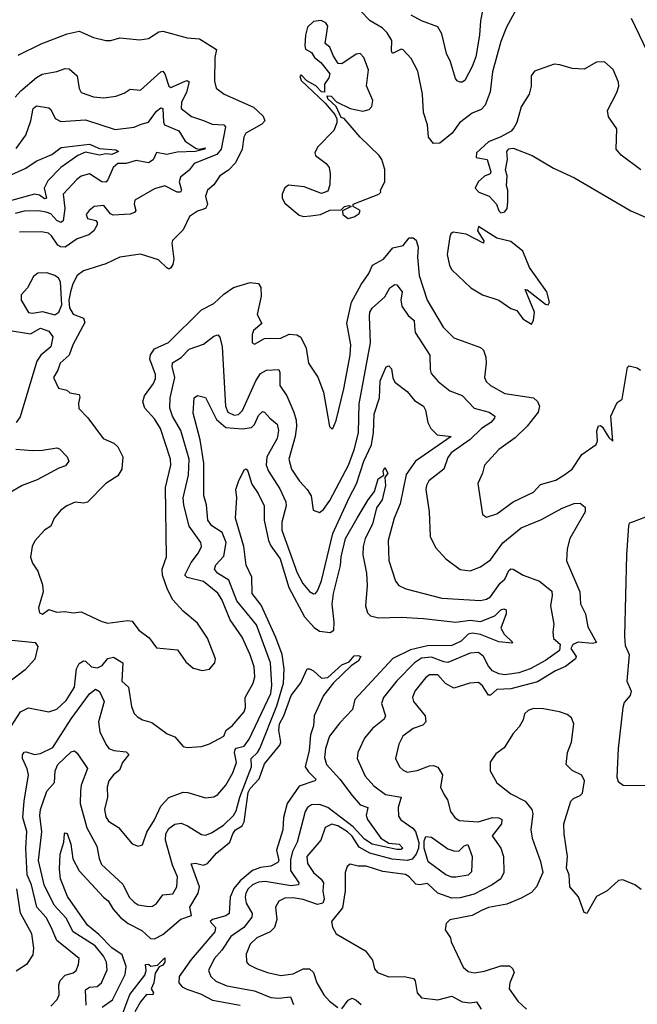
# Model space of a CAD drawing. Extents: x 1245515 to 1420776, y 606314 to 671314.
# Tile 361 of 385: x 1403402 to 1406435, y 639439 to 644271. Entities that reach past the tile are written whole.
import ezdxf

# ---------------------------------------------------------------- set-up
doc = ezdxf.new("R2010")
doc.units = 0

msp = doc.modelspace()

# ---------------------------------------------------------------- linework, layer by layer
at = {"layer": '0CON10XD'}
for points in [[(1405682.7, 644355), (1405664.7, 644265), (1405660.9, 644195), (1405642, 644088), (1405625, 644040.8), (1405587.8, 643972.2), (1405575.9, 643964.1), (1405564.8, 643964.8), (1405550.3, 643970.3), (1405542.3, 643982.3), (1405517.3, 644065), (1405497.9, 644105), (1405475, 644202.5), (1405455, 644235.6), (1405375, 644265.3), (1405325, 644292.5)], [(1405841.5, 644325), (1405792.9, 644235), (1405765.2, 644164.8), (1405724.2, 644015), (1405712.7, 643917.3), (1405688.8, 643851.2), (1405669.4, 643830.6), (1405625, 643812.7), (1405562.2, 643765), (1405526.9, 643715), (1405465, 643664.4), (1405435, 643664), (1405410, 643695), (1405405.6, 643755), (1405385.3, 643815), (1405381.3, 643905), (1405358, 644018), (1405325, 644080), (1405285, 644122.9), (1405275, 644125.7), (1405233.3, 644105), (1405228.3, 644118.3), (1405229.1, 644169.1), (1405206.3, 644206.4), (1405181.9, 644231.9), (1405124.2, 644265), (1405076.7, 644315)], [(1405015, 643296), (1405045, 643304.2), (1405069.7, 643320.3), (1405073.8, 643335), (1405040, 643355), (1405040, 643365), (1405166.7, 643415), (1405175.7, 643424.3), (1405173.8, 643435), (1405195.7, 643475), (1405195.5, 643535.5), (1405181.1, 643585), (1405167.8, 643605), (1405074.3, 643695), (1404996.4, 643786.4), (1404981.7, 643791.7), (1404956.7, 643845), (1404915, 643882.5), (1404912.5, 643897.5), (1404932.5, 643895), (1404958.6, 643868.6), (1405025, 643835.8), (1405087.7, 643822.3), (1405119.2, 643830.8), (1405131.2, 643845), (1405136.1, 643873.9), (1405105.7, 643945.7), (1405115.8, 644025.8), (1405093.1, 644085), (1405074.4, 644104.4), (1405055, 644102.7), (1404985, 644054.4), (1404966.7, 644056.7), (1404942.5, 644095), (1404926.1, 644136.1), (1404902.5, 644155), (1404915, 644240), (1404905, 644256.2), (1404883.6, 644266.4), (1404845, 644262), (1404816, 644234), (1404805.8, 644195), (1404802.5, 644145), (1404806.2, 644126.2), (1404835, 644110), (1404850, 644085), (1404880.8, 644060.8), (1404925.9, 644005.9), (1404920.8, 643985), (1404899.2, 643955), (1404900, 643915), (1404885, 643917.5), (1404856.2, 643946.2), (1404811.7, 643971.7), (1404785, 644000), (1404777.5, 643992.5), (1404785, 643973.3), (1404901.7, 643861.7), (1404950, 643805), (1404960, 643785), (1404960, 643765), (1404945, 643727.5), (1404864.5, 643645.5), (1404851.7, 643618.3), (1404855.8, 643605), (1404908.1, 643565), (1404922.9, 643545), (1404927.8, 643515), (1404925, 643460), (1404915, 643430), (1404885, 643418), (1404800, 643450), (1404721.7, 643458.3), (1404703.9, 643446.1), (1404691.2, 643415), (1404691.2, 643395), (1404705, 643370), (1404775, 643312), (1404795.9, 643305.9), (1404831.1, 643308.9), (1404880, 643315), (1404925, 643335.6), (1404981.7, 643338.3), (1404996.7, 643355), (1405018.6, 643358.6), (1405030, 643355), (1404987, 643333), (1404988.8, 643315), (1405015, 643296)], [(1406523.6, 644035), (1406406.5, 644276.5)], [(1403395, 644097.5), (1403507.2, 644152.8), (1403635, 644201.1), (1403695, 644214), (1403765, 644184.4), (1403825, 644169.4), (1403850.3, 644169.7), (1403895, 644182.5), (1403993, 644173), (1404035, 644178.6), (1404085, 644211.4), (1404105, 644214.2), (1404225, 644182.5), (1404285, 644177.5), (1404369.2, 644125), (1404361.5, 644085), (1404358.9, 643968.9), (1404367.5, 643935), (1404406.2, 643905), (1404551, 643841), (1404597.8, 643797.8), (1404606.7, 643775), (1404592.2, 643757.8), (1404512.9, 643715), (1404503.8, 643695), (1404495.7, 643635), (1404462, 643568), (1404427.3, 643532.7), (1404385.5, 643505), (1404355, 643460.8), (1404324.4, 643435), (1404315.6, 643405), (1404325.5, 643364.5), (1404315, 643344), (1404275, 643331.8), (1404235.8, 643305), (1404205, 643240), (1404152.6, 643187.4), (1404149.2, 643175), (1404158.8, 643095), (1404155, 643070), (1404145, 643052.5), (1404135, 643047.5), (1404125, 643052.5), (1404083.3, 643093.3), (1403995, 643120.6), (1403895, 643105.5), (1403825, 643072.5), (1403715, 643038.9), (1403685, 643015.7), (1403663.8, 642975), (1403651.8, 642935), (1403644.3, 642895), (1403646.6, 642856.6), (1403665.7, 642825.7), (1403715.8, 642805.7), (1403721.8, 642785), (1403663.5, 642675), (1403644.7, 642625.3), (1403600.6, 642585), (1403589.2, 642550.8), (1403568.1, 642515), (1403592.5, 642462.5), (1403633.6, 642453.6), (1403649.2, 642439.2), (1403695, 642431.2), (1403698.1, 642418.1), (1403691.4, 642388.6), (1403693.2, 642363.2), (1403737, 642317), (1403812.9, 642215), (1403865, 642192.9), (1403884.2, 642175), (1403908.9, 642125), (1403904.4, 642065), (1403885, 642032.5), (1403825.5, 641994.5), (1403735, 641903.8), (1403715, 641898.2), (1403675, 641902.9), (1403633.3, 641885), (1403605, 641863.8), (1403572, 641825), (1403555, 641786.2), (1403524.3, 641765.7), (1403476.9, 641713.1), (1403464.4, 641685), (1403456.1, 641633.9), (1403465, 641603.8), (1403491.4, 641565), (1403515, 641497.5), (1403517.1, 641462.9), (1403494.2, 641384.2), (1403500.5, 641360.5), (1403515, 641353.3), (1403545, 641375.8), (1403585, 641362.9), (1403623.4, 641366.6), (1403665, 641359.6), (1403705, 641364.3), (1403805, 641317.1), (1403835, 641310), (1403932.7, 641322.7), (1403955, 641320), (1403986.7, 641275), (1404037.6, 641237.6), (1404075, 641188.8), (1404177.7, 641177.7), (1404218.8, 641118.8), (1404255, 641088.8), (1404297.7, 641077.7), (1404335, 641084)], [(1406452.5, 643535), (1406356.7, 643606.7), (1406332.3, 643635), (1406334.3, 643735), (1406294.5, 643794.5), (1406288.6, 643825), (1406335, 643913.3), (1406344.4, 643945), (1406343.1, 643965), (1406316.6, 644026.6), (1406275, 644064), (1406235, 644062), (1406175, 644027.5), (1406115, 644030.8), (1406055, 644050), (1406027.7, 644052.3), (1405930.9, 644019.1), (1405913.8, 643995), (1405914.2, 643945), (1405904.2, 643905), (1405865, 643843.3), (1405843.6, 643766.4), (1405829.8, 643740.2), (1405815.3, 643724.7), (1405765, 643695.6), (1405705, 643671.9), (1405645, 643618), (1405644.2, 643594.2), (1405697.5, 643585), (1405716, 643525), (1405712.5, 643515), (1405685, 643503.1), (1405654.6, 643475.4), (1405639.5, 643445), (1405656.9, 643425), (1405708.6, 643405), (1405743.8, 643365), (1405755, 643333.3), (1405765, 643323.8), (1405785, 643327.5), (1405795.8, 643344.2), (1405800, 643375), (1405800, 643435), (1405793.3, 643455), (1405796.7, 643505), (1405787.5, 643535), (1405797.5, 643585), (1405794.5, 643625), (1405805, 643637.1), (1405825, 643640.8), (1405918.5, 643605), (1406023.1, 643543.1), (1406127.6, 643495), (1406402.9, 643332.9), (1406475, 643301.9)], [(1403379.5, 643890.5), (1403407.9, 643922.1), (1403485, 643986.9), (1403513.4, 644003.4), (1403585, 644017.3), (1403625, 644032.2), (1403645, 644029.4), (1403685.3, 643995.3), (1403695, 643933.3), (1403705, 643914.5), (1403765, 643893.2), (1403815, 643888.2), (1403875, 643896.2), (1403915, 643910.5), (1403945, 643929.6), (1403995, 643925.4), (1404095, 644015.5), (1404105, 644018.6), (1404115, 644006), (1404134.8, 643944.8), (1404145, 643938.2), (1404215, 643969.6), (1404225, 643972.2), (1404235, 643966), (1404222, 643915), (1404197.6, 643865), (1404195.3, 643835.3), (1404246.7, 643796.7), (1404305, 643776.7), (1404348.4, 643758.4), (1404404.5, 643754.5), (1404413.1, 643745), (1404392.6, 643635), (1404370.6, 643609.4), (1404258.5, 643565), (1404235, 643533.3), (1404192, 643498), (1404184.8, 643475.2), (1404196.9, 643435), (1404192.3, 643425), (1404175, 643424.6), (1404115, 643455.9), (1404065, 643441.3), (1403968.5, 643385), (1403963.9, 643365), (1403973.1, 643335), (1403966.4, 643325), (1403945, 643317.1), (1403862.2, 643312.2), (1403847.8, 643317.8), (1403815, 643359.5), (1403768.8, 643355), (1403743.1, 643335), (1403728.9, 643315), (1403735.5, 643295.5), (1403775.6, 643285.6), (1403783.3, 643275), (1403783.3, 643265), (1403765.7, 643235), (1403741.2, 643215), (1403685, 643195.7), (1403625, 643154.8), (1403605, 643156), (1403589.7, 643165), (1403559.3, 643210.7), (1403543.8, 643223.8), (1403509.4, 643229.4), (1403402.1, 643227.9)], [(1403385, 643638.7), (1403432.6, 643705), (1403457.5, 643775), (1403468.9, 643835), (1403485, 643847.8), (1403545, 643838.1), (1403555, 643830), (1403575.9, 643785.9), (1403605, 643770.9), (1403725, 643779.7), (1403871.5, 643731.5), (1403965, 643743.1), (1403998.5, 643758.5), (1404035, 643768.9), (1404075, 643821.6), (1404095, 643837.9), (1404105, 643836), (1404107.9, 643767.9), (1404114.3, 643754.3), (1404183.9, 643725), (1404215.7, 643675.7), (1404269.3, 643639.3), (1404285, 643636.2), (1404312.5, 643642.5), (1404312.2, 643635), (1404265, 643624.4), (1404175, 643621.5), (1404125, 643609.2), (1404075, 643620), (1404057.5, 643582.5), (1404035, 643569.1), (1403975, 643580.5), (1403925, 643566), (1403884.9, 643565.1), (1403861.6, 643545), (1403835.5, 643484.5), (1403825, 643473.1), (1403805, 643475.8), (1403745, 643515.4), (1403705, 643502.7), (1403683, 643487), (1403615.6, 643414.4), (1403624.8, 643344.8), (1403616.5, 643283.5), (1403605, 643275.3), (1403585, 643286.2), (1403555, 643318.5), (1403533.2, 643326.8), (1403495, 643333.1), (1403425, 643331.9), (1403380.8, 643319.2)], [(1403345, 643503.5), (1403432.3, 643542.3), (1403482.6, 643577.4), (1403560.1, 643609.9), (1403605.7, 643644.3), (1403745, 643660.6), (1403795, 643639.5), (1403875, 643631.8), (1403887.8, 643625), (1403855, 643609), (1403825, 643612.5), (1403795, 643606.7), (1403725, 643620.9), (1403688.2, 643605), (1403604.1, 643545.9), (1403539.8, 643480.2), (1403522, 643445), (1403534.4, 643395), (1403525, 643391.3), (1403499.5, 643409.5), (1403475, 643414.2), (1403315, 643370)], [(1405915, 642777.5), (1405925.6, 642794.4), (1405930, 642835), (1405885, 642947.5), (1405895, 642945.8), (1405985, 642874.2), (1405998, 642872), (1406003.8, 642885), (1405990.8, 642935), (1405905.8, 643055), (1405873.8, 643135), (1405815, 643182.5), (1405745, 643199.5), (1405655, 643256), (1405650, 643235), (1405681.2, 643185), (1405680, 643175), (1405595, 643217.8), (1405531.7, 643228.3), (1405520, 643220), (1405514.3, 643205), (1405501.7, 643118.3), (1405512.9, 643065), (1405523.8, 643043.8), (1405618, 642955), (1405675, 642920), (1405755, 642894.2), (1405815, 642854), (1405844, 642844), (1405872.4, 642802.4), (1405915, 642777.5)], [(1404335, 641084), (1404360, 641115), (1404364.2, 641135), (1404324.4, 641235), (1404275, 641309.2), (1404205, 641368), (1404154.5, 641424.5), (1404127.9, 641475), (1404102.9, 641545), (1404102.4, 641575), (1404122.9, 641635), (1404119.2, 641975), (1404144.1, 642085), (1404143.1, 642115), (1404093.1, 642265), (1404065, 642312.5), (1404017.5, 642365), (1404007.2, 642395), (1404015.2, 642424.8), (1404059.6, 642485), (1404069.9, 642510.1), (1404069.2, 642529.1), (1404041.6, 642605), (1404044.5, 642625.5), (1404064.7, 642655), (1404133.3, 642686.7), (1404295, 642847.5), (1404355, 642878.9), (1404405.2, 642924.8), (1404453, 642957), (1404535, 642981.1), (1404575, 642976), (1404586.1, 642956.1), (1404588.1, 642915), (1404569.4, 642825), (1404590.7, 642779.3), (1404550.8, 642745), (1404544.2, 642725.8), (1404543.8, 642685), (1404555, 642678.8), (1404605, 642706.2), (1404685, 642708.9), (1404725, 642727.8), (1404763.7, 642723.7), (1404783.6, 642713.6), (1404809.5, 642659.5), (1404821.1, 642585), (1404866.4, 642516.4), (1404895, 642442.5), (1404923.3, 642275), (1404935, 642262.5), (1404940, 642265), (1404955.8, 642304.2), (1404995, 642460), (1405025.7, 642625), (1405028.1, 642675), (1405008.5, 642781.5), (1405032.2, 642885), (1405078.5, 642971.5), (1405116.2, 643025), (1405135, 643066.9), (1405188.6, 643095), (1405235, 643151.4), (1405285, 643163.1), (1405315, 643200), (1405335, 643200.6), (1405349.6, 643189.6), (1405358.4, 643155), (1405355.4, 643105), (1405364.7, 643015), (1405402.7, 642895), (1405481.8, 642761.8), (1405535, 642710.5), (1405574.5, 642694.5), (1405665, 642662.9), (1405679.4, 642649.4), (1405691.1, 642615), (1405693.5, 642585), (1405684.5, 642515), (1405693.5, 642495), (1405714.4, 642475), (1405785, 642437.1), (1405925, 642415.6), (1405945, 642397.5), (1405955.5, 642374.5), (1405947.8, 642345), (1405894, 642276), (1405835, 642219.2), (1405755, 642162.5), (1405685, 642084), (1405675.6, 642045), (1405651.5, 641995), (1405675, 641843.3), (1405695, 641829.2), (1405745, 641845.6), (1405825.3, 641904.7), (1405925, 641952.5), (1405960.7, 641989.3), (1406035, 642011.1), (1406075, 642035.8), (1406115, 642065.8), (1406163.2, 642136.8), (1406233, 642187), (1406239.2, 642205), (1406236.2, 642253.8), (1406245, 642278), (1406255, 642279.2), (1406265, 642270.8), (1406295, 642220), (1406315, 642202.5), (1406305.4, 642325), (1406337, 642393), (1406361.7, 642408.3), (1406387.5, 642565), (1406395, 642572.5), (1406435, 642563.3), (1406451.7, 642551.7)], [(1403575, 642821.9), (1403594.3, 642835.7), (1403608.9, 642871.1), (1403602.4, 642985), (1403592.6, 643002.6), (1403574.2, 643015.8), (1403535, 643028), (1403492.3, 643027.7), (1403469.7, 643010.3), (1403440.6, 642955), (1403410, 642920), (1403409.3, 642895), (1403445, 642833.6), (1403465, 642830), (1403515, 642838.6), (1403575, 642821.9)], [(1403362.9, 640805), (1403406.4, 640873.6), (1403445, 640894.2), (1403545, 640874.3), (1403585, 640887.5), (1403630.2, 640929.8), (1403672.1, 640995), (1403682, 641085), (1403695, 641111.5), (1403715, 641123.8), (1403725, 641122.1), (1403755.6, 641095.6), (1403785, 641090), (1403807.9, 641102.1), (1403835, 641136.6), (1403863.2, 641143.2), (1403909.1, 641115), (1403903.3, 641025), (1403936, 640996), (1403951.1, 640901.1), (1403965, 640866.7), (1403980.3, 640850.3), (1404005, 640834.3), (1404051.3, 640821.3), (1404125.9, 640765.9), (1404165, 640751.2), (1404205, 640703.8), (1404225, 640698.6), (1404295, 640704.5), (1404335, 640716.4), (1404404.3, 640755), (1404416.2, 640783.8), (1404446.4, 640805), (1404505.3, 640875), (1404512.1, 640895), (1404509.7, 640945), (1404548.5, 641015), (1404556.6, 641046.6), (1404554.2, 641095), (1404533.9, 641153.9), (1404495, 641241.4), (1404436.6, 641325), (1404394.7, 641425), (1404375, 641456.5), (1404304.4, 641514.4), (1404225, 641533.2), (1404213.2, 641545), (1404243.7, 641606.3), (1404280.8, 641655), (1404295.5, 641685), (1404291.5, 641705), (1404235.3, 641785), (1404208.6, 641888.6), (1404205.3, 641925), (1404231.7, 642035), (1404234.4, 642115), (1404194.4, 642255), (1404153.5, 642325), (1404140, 642365), (1404141.2, 642415), (1404163.7, 642515), (1404151.2, 642568.8), (1404153.5, 642586.5), (1404196.1, 642613.9), (1404235, 642654.7), (1404305, 642679.3), (1404355, 642718.1), (1404376.2, 642725), (1404385, 642713.3), (1404396.7, 642665), (1404412.9, 642375), (1404425.3, 642345), (1404455, 642329.4), (1404477, 642333), (1404497.3, 642352.7), (1404561.8, 642498.2), (1404585, 642534), (1404615, 642550.3), (1404675, 642554), (1404680.3, 642540.3), (1404679.3, 642475), (1404713.9, 642425), (1404749.3, 642345), (1404759.7, 642305), (1404761.9, 642275), (1404754.7, 642225), (1404724.1, 642114.1), (1404736.9, 642065), (1404776.2, 642006.2), (1404814.8, 641964.8), (1404833.2, 641935), (1404843.8, 641863.8), (1404875, 641852.9), (1404895, 641867.1), (1404925, 641911.9), (1405016.5, 642085), (1405046.2, 642165), (1405066.7, 642245), (1405069.8, 642385), (1405125.2, 642684.8), (1405119.6, 642815), (1405121.9, 642835), (1405133.2, 642855), (1405195, 642910.5), (1405220, 642955), (1405245, 642971.8), (1405255, 642970.6), (1405280.4, 642935), (1405273.3, 642895), (1405278.9, 642865), (1405309.8, 642819.8), (1405339.3, 642795), (1405341, 642769), (1405345.2, 642735.2), (1405416.1, 642625), (1405417.7, 642555), (1405423.8, 642535), (1405456.8, 642495), (1405515, 642450.4), (1405575, 642427.5), (1405635, 642363.8), (1405707.5, 642345), (1405736.5, 642325), (1405734.6, 642315), (1405716, 642295), (1405670, 642265), (1405615, 642210.8), (1405521.8, 642145), (1405505, 642121.9), (1405485.2, 642064.8), (1405411.9, 642008.1), (1405399.5, 641985), (1405397.1, 641965), (1405413.3, 641855), (1405417.8, 641735), (1405445, 641680), (1405495.7, 641625), (1405565, 641572.5), (1405615, 641565.5), (1405665, 641586.5), (1405715, 641620), (1405775.8, 641704.2), (1405865, 641777.8), (1405965, 641818.4), (1406066.3, 641873.7), (1406125, 641897.1), (1406155, 641897.5), (1406178.8, 641878.8), (1406178.6, 641855), (1406104.5, 641725), (1406091.4, 641675), (1406087.1, 641615), (1406153.8, 641463.8), (1406156.6, 641405), (1406180.6, 641355), (1406191.9, 641291.9), (1406234.3, 641215), (1406215, 641209.7), (1406145, 641215.5), (1406118.2, 641205), (1406108.7, 641185), (1406135.4, 641145), (1406131.3, 641135), (1406082.7, 641097.3), (1406033, 641075), (1405945, 641020.7), (1405815, 640987), (1405745.7, 640984.3), (1405715, 640956.6), (1405705, 640955.3), (1405675, 641001.9), (1405655, 641018.6), (1405612.5, 641015), (1405535, 640990.6), (1405492.7, 641012.7), (1405455, 641055.7), (1405415, 641055.3), (1405395, 641040.4), (1405343.1, 640975), (1405330.8, 640945), (1405335.6, 640925), (1405394.4, 640855), (1405397.1, 640825), (1405381.5, 640808.5), (1405335, 640792.3), (1405284.6, 640755), (1405263.6, 640715), (1405247.3, 640645), (1405267.3, 640605), (1405285, 640587.3), (1405305, 640578.2), (1405355, 640586.4), (1405415, 640610), (1405435, 640610.9), (1405455, 640602.5), (1405479.1, 640565), (1405468.1, 640505), (1405487.1, 640467.1), (1405502.8, 640442.8), (1405517.3, 640385), (1405538.5, 640355), (1405560.3, 640340.3), (1405654.4, 640334.4), (1405725, 640356.3), (1405755, 640353.8), (1405769.5, 640345), (1405769.2, 640325), (1405722.3, 640265), (1405764.7, 640205), (1405778.8, 640165), (1405779.1, 640085), (1405764.5, 640055), (1405722.2, 640025), (1405635, 639978.8), (1405565, 639960.8), (1405525, 639960.3), (1405455, 639984.4), (1405405, 640032.5), (1405365, 640024.7), (1405348, 640028), (1405314.6, 640065), (1405296.3, 640076.3), (1405185, 640091.1), (1405103.1, 640116.9), (1405065, 640117.5), (1405025, 640127.1), (1405010, 640115), (1405000.6, 640085), (1405000, 639995), (1404987.8, 639912.2), (1404934.4, 639845), (1404938, 639818), (1404956.7, 639785), (1405100.9, 639700.9), (1405134.3, 639655), (1405145, 639613.3), (1405160, 639595), (1405215, 639573.1), (1405290, 639575), (1405335.7, 639565), (1405343.8, 639553.8), (1405354, 639495), (1405375, 639470), (1405455, 639460.5), (1405525, 639479.4), (1405575, 639450.4), (1405615, 639445.6), (1405645, 639450.8), (1405669.1, 639415)], [(1403355, 642746), (1403455, 642729), (1403505, 642756.9), (1403545, 642743.1), (1403565.3, 642715), (1403555.8, 642665), (1403506.8, 642625), (1403486.6, 642595), (1403405, 642321.4), (1403385.7, 642294.3)], [(1403795.3, 640775.3), (1403824.8, 640714.8), (1403840.5, 640695), (1403865, 640684.7), (1403925, 640678.5), (1403938, 640665), (1403907.5, 640625), (1403892.5, 640587.5), (1403862.5, 640565), (1403839.4, 640535), (1403831.8, 640505), (1403833.7, 640455), (1403819.6, 640395), (1403825, 640358.8), (1403838.3, 640338.3), (1403886.9, 640306.9), (1403955, 640227.1), (1403985, 640214.4), (1404005, 640222), (1404026.2, 640283.8), (1404065, 640343.5), (1404095, 640411.9), (1404135, 640454.6), (1404205, 640479.3), (1404228.3, 640478.3), (1404315, 640452.9), (1404355, 640456.9), (1404375, 640469.2), (1404414.6, 640515), (1404448.8, 640575), (1404466.8, 640625), (1404457.7, 640675), (1404460.7, 640689.3), (1404465, 640695.3), (1404505, 640705.7), (1404529.7, 640740.3), (1404635.1, 640965), (1404640.3, 641005), (1404633.3, 641115), (1404565, 641301.3), (1404468.9, 641418.9), (1404429.7, 641519.7), (1404374.6, 641555), (1404359.3, 641575), (1404366.1, 641595), (1404405, 641637.8), (1404416.6, 641705), (1404396.3, 641755), (1404346.7, 641786.7), (1404326.8, 641815), (1404320.1, 641890.1), (1404306.8, 641935), (1404306.7, 642095), (1404289.4, 642209.4), (1404255, 642340), (1404260, 642415), (1404275, 642427.5), (1404315, 642417.1), (1404368.9, 642308.9), (1404415, 642270.2), (1404497.3, 642262.7), (1404540.9, 642269.1), (1404555.8, 642284.2), (1404575, 642328.6), (1404595, 642348.1), (1404605, 642345.6), (1404630.8, 642315), (1404666.5, 642286.5), (1404673, 642255), (1404666.4, 642216.4), (1404616.5, 642125), (1404612.8, 642085), (1404624.2, 642055), (1404679.2, 641969.2), (1404709.1, 641905), (1404710.6, 641885), (1404690, 641805), (1404689.4, 641765), (1404765, 641555.6), (1404793.6, 641503.6), (1404825, 641465.5), (1404845, 641453.3), (1404855, 641455.6), (1404865, 641468.6), (1404885, 641516.9), (1404940.9, 641749.1), (1405019.6, 641925), (1405056.9, 641993.1), (1405092, 642105), (1405129.8, 642185), (1405140, 642245), (1405142.7, 642335), (1405170, 642415), (1405172, 642498), (1405202.7, 642567.3), (1405215, 642572), (1405227.6, 642557.6), (1405235, 642513.3), (1405245, 642492.9), (1405305, 642445.6), (1405341.5, 642401.5), (1405385.7, 642375), (1405395.5, 642355), (1405406.9, 642295), (1405421.4, 642265), (1405453.2, 642233.2), (1405520.6, 642225), (1405346.8, 642105), (1405300.8, 642039.2), (1405270.3, 641895), (1405241.3, 641825), (1405212, 641715), (1405215, 641617.5), (1405247.1, 641515), (1405264, 641495), (1405298, 641478), (1405475, 641432.7), (1405665, 641421.2), (1405695, 641427.1), (1405715, 641438.8), (1405762.2, 641505), (1405785, 641525.4), (1405805, 641567.8), (1405815, 641575.7), (1405825, 641574.3), (1405875, 641545.6), (1405955.5, 641515.5), (1406015, 641466), (1406017.3, 641445), (1406008.6, 641395), (1406025.5, 641305), (1406020, 641265), (1406024.5, 641234.5), (1406056, 641206), (1406053, 641175), (1405985, 641125.5), (1405910, 641085), (1405853.8, 641066.2), (1405785, 641055.3), (1405755, 641060.2), (1405725, 641075.8), (1405705, 641098.8), (1405680.2, 641145), (1405655, 641165.1), (1405615, 641162.8), (1405505, 641116.8), (1405485, 641118.8), (1405425, 641141.9), (1405375, 641137.5), (1405341.9, 641115), (1405255, 641026.1), (1405189.7, 640945), (1405179.3, 640915), (1405198.9, 640855), (1405192.3, 640837.7), (1405135, 640792.5), (1405095.5, 640745), (1405063.5, 640675), (1405059.1, 640645), (1405098.3, 640558.2), (1405140.8, 640510.8), (1405199.2, 640469.2), (1405276.5, 640455), (1405260.2, 640405), (1405262.4, 640362.4), (1405273.8, 640343.8), (1405332.8, 640302.8), (1405346.8, 640286.8), (1405362.7, 640232.7), (1405360.5, 640205), (1405349.5, 640175), (1405329.4, 640150.6), (1405304.9, 640145.1), (1405231.5, 640151.5), (1405121.1, 640181.1), (1405069.3, 640209.3), (1405035, 640263.3), (1405012.3, 640285), (1404965, 640314.3), (1404935, 640322.5), (1404902.7, 640307.3), (1404880.8, 640245), (1404812.9, 640165), (1404815, 640129.2), (1404845.5, 640085.5), (1404883.6, 640053.6), (1404894.2, 640035), (1404891.1, 639995), (1404897.6, 639955), (1404890.4, 639935), (1404865, 639928.8), (1404795, 639954), (1404745, 639962.1), (1404705, 639959), (1404675.5, 639945), (1404659.2, 639915), (1404664.6, 639855), (1404653.8, 639815), (1404631.8, 639795), (1404567.1, 639765), (1404535, 639733.6), (1404514, 639685), (1404516.6, 639646.6), (1404525.7, 639635), (1404566, 639615), (1404618.8, 639595), (1404685, 639580), (1404745, 639588.8), (1404795, 639613.4), (1404825, 639612.9), (1404845.5, 639595), (1404861.5, 639545), (1404896.5, 639485), (1404923.6, 639455), (1404965, 639423.5)], [(1403383.8, 642163.8), (1403465, 642157.6), (1403515, 642157.9), (1403585, 642170), (1403597.1, 642165), (1403635.5, 642125), (1403643.1, 642105), (1403627.9, 642082.1), (1403595, 642070.8), (1403487.6, 642012.4), (1403414.4, 641985), (1403347.8, 641945)], [(1403701.2, 640485), (1403700, 640425), (1403732.5, 640305), (1403781.6, 640215), (1403792.1, 640155), (1403804.2, 640125), (1403908.2, 640028.2), (1403939.6, 639965), (1403965, 639939.5), (1403985, 639927.5), (1404035, 639918.1), (1404055, 639921.1), (1404075, 639933.1), (1404105, 639976.4), (1404155, 639980.4), (1404174.6, 640015), (1404178.1, 640065), (1404152.4, 640122.4), (1404117.8, 640245), (1404120.3, 640275), (1404135, 640301.2), (1404165, 640322.2), (1404195, 640328), (1404226.9, 640315), (1404295, 640272), (1404315, 640269.3), (1404345, 640280.8), (1404402.5, 640317.5), (1404452.2, 640365), (1404465, 640388.6), (1404483.2, 640455), (1404540.1, 640605), (1404539, 640645), (1404570.2, 640675), (1404582.2, 640695), (1404665.8, 640904.2), (1404697.8, 641015), (1404701.4, 641085), (1404691.5, 641155), (1404659.7, 641239.7), (1404587.8, 641397.7), (1404544.6, 641455), (1404543.1, 641535), (1404515, 641593.3), (1404503.4, 641685), (1404462.3, 641825), (1404469.4, 641925), (1404464.4, 641965), (1404477.5, 642005), (1404505, 642062.5), (1404515, 642066.7), (1404522, 642055), (1404541.8, 641991.8), (1404573.5, 641945), (1404602.5, 641885), (1404602.6, 641815), (1404624.5, 641714.5), (1404635, 641689.6), (1404680.9, 641625), (1404724.1, 641484.1), (1404801.2, 641341.2), (1404847.9, 641287.9), (1404875, 641270.7), (1404927.1, 641262.9), (1404945, 641274.5), (1404947.1, 641315), (1404936.8, 641403.2), (1404943.6, 641455), (1404977.9, 641592.1), (1404981.4, 641635), (1405001.6, 641725), (1405059.2, 641825), (1405113.1, 641915), (1405145.2, 641954.8), (1405162, 642018), (1405190, 642035), (1405188.1, 642055), (1405195, 642073.3), (1405210.5, 642045), (1405196.2, 642025), (1405198.4, 641985), (1405181.7, 641915), (1405155.3, 641875), (1405135.4, 641795.4), (1405099.5, 641725), (1405088.4, 641685), (1405088.3, 641645), (1405105.9, 641555), (1405108.4, 641495), (1405100.8, 641395), (1405110.2, 641360.2), (1405125.4, 641345.4), (1405165, 641336.2), (1405275, 641339.4), (1405385, 641332.2), (1405545, 641313.8), (1405615, 641324.8), (1405665, 641317.4), (1405735, 641345.6), (1405765, 641374.3), (1405780.2, 641379.8), (1405790.8, 641375), (1405791.4, 641355), (1405764.5, 641285), (1405780.9, 641255), (1405823.8, 641215), (1405818.9, 641211.1), (1405755, 641217.1), (1405665, 641254.1), (1405625, 641259.5), (1405605, 641254.6), (1405569.6, 641220.4), (1405525, 641199.8), (1405405, 641198.4), (1405322.2, 641177.8), (1405234.2, 641135.8), (1405048.5, 640935), (1405036.4, 640885), (1404975, 640820.9), (1404924.2, 640755), (1404904.7, 640695), (1404899.5, 640649.5), (1404909.7, 640615), (1404974, 640544), (1405035, 640462.9), (1405075, 640417.9), (1405112, 640405), (1405104.6, 640365.4), (1405110.8, 640345), (1405175.3, 640255), (1405215, 640230.3), (1405266.2, 640225), (1405284.4, 640205), (1405275, 640198.8), (1405255, 640198.4), (1405133.3, 640225), (1405095, 640248.7), (1405039.8, 640309.8), (1404915, 640404.8), (1404875, 640420.2), (1404835, 640417), (1404815.4, 640405), (1404803.6, 640385), (1404765.8, 640235), (1404741.5, 640188.5), (1404732.8, 640147.2), (1404732.5, 640095), (1404773.2, 640035), (1404771.1, 640025), (1404735, 640020.9), (1404608.5, 640041.5), (1404575, 640038.9), (1404545.4, 640025), (1404525, 640005.3), (1404512.7, 639985), (1404509.1, 639965), (1404514.2, 639935), (1404544.7, 639885), (1404542.7, 639867.3), (1404502.7, 639815), (1404439.1, 639770.9), (1404394.8, 639705.2), (1404357.2, 639662.8), (1404330, 639605), (1404340.5, 639575), (1404365, 639552.5), (1404419.7, 639529.7), (1404555, 639504.8), (1404635, 639472.7), (1404675, 639468.7), (1404732.9, 639475), (1404747.2, 639437.2)], [(1406475, 641828.8), (1406407, 641803), (1406395, 641800), (1406392.3, 641787.7), (1406381.9, 641645), (1406372, 641245), (1406375, 641200), (1406395.8, 641155), (1406383.5, 641025), (1406404.4, 640975), (1406399.5, 640955), (1406370.8, 640919.3), (1406364.7, 640895.3), (1406340.7, 640695), (1406334.3, 640554.3), (1406341.9, 640531.9), (1406365.8, 640514.2), (1406485, 640513.3)], [(1403315, 641231.2), (1403478.6, 641215), (1403491.8, 641195), (1403476.8, 641133.2), (1403429.4, 641080.6), (1403292.5, 640977.5)], [(1403808, 639425), (1403858.5, 639461.5), (1403920.4, 639585), (1403924.8, 639625), (1403905, 639682), (1403855, 639716.2), (1403791.5, 639781.5), (1403735, 639827.2), (1403637.7, 639967.7), (1403602.5, 640055), (1403597.8, 640102.2), (1403600.8, 640175), (1403619.4, 640235), (1403622, 640275), (1403625, 640280), (1403635, 640277.5), (1403652.8, 640225), (1403662.6, 640152.6), (1403694.7, 640094.7), (1403814, 639964), (1403836.3, 639946.3), (1403860.8, 639905), (1403897.2, 639865), (1403935, 639835.7), (1404001.5, 639801.5), (1404045, 639762.3), (1404065, 639759.6), (1404105, 639781.9), (1404194.1, 639855.9), (1404246, 639875), (1404237.6, 639915), (1404279.3, 639985), (1404285.9, 640015), (1404245, 640127.5), (1404265, 640131.5), (1404305, 640121.8), (1404325, 640129.1), (1404369.1, 640180.9), (1404435.1, 640234.9), (1404448.3, 640275), (1404461.6, 640295), (1404494.7, 640315.3), (1404505.5, 640334.5), (1404525, 640478.2), (1404535, 640497.8), (1404578.4, 640545), (1404605, 640619.6), (1404680, 640710), (1404684.3, 640725.7), (1404674.3, 640785), (1404678, 640815), (1404700.2, 640855), (1404735, 640954.3), (1404783.5, 641016.5), (1404814, 641085), (1404825, 641086), (1404845, 641076), (1404885, 641040), (1404915, 641042), (1404984.8, 641105.2), (1405020.9, 641119.1), (1405045, 641148.5), (1405065, 641151.5), (1405077.5, 641145), (1405065.5, 641125), (1405029.7, 641100.3), (1404942.7, 641017.3), (1404894.3, 640955), (1404847.8, 640855), (1404844.6, 640805), (1404831.2, 640761.2), (1404824.6, 640684.6), (1404804.2, 640605), (1404820.1, 640580.1), (1404857.7, 640542.3), (1404852.5, 640535), (1404775, 640508.6), (1404715.2, 640424.8), (1404698.5, 640355), (1404695.2, 640295), (1404664.1, 640195), (1404674.7, 640145.3), (1404670.7, 640135), (1404635, 640117.3), (1404585, 640110.8), (1404545, 640095.5), (1404485.5, 640045), (1404453.6, 640006.4), (1404435.8, 639965), (1404430.8, 639885), (1404415, 639872.3), (1404348.8, 639855), (1404337.5, 639845), (1404364.1, 639815), (1404360.5, 639795), (1404245, 639658.6), (1404186.3, 639575), (1404183.9, 639545), (1404200.4, 639525), (1404223.3, 639513.3), (1404290.8, 639490.8), (1404349.7, 639459.7), (1404484.8, 639434.8)], [(1403555, 639430), (1403587, 639463), (1403596.4, 639485), (1403594.6, 639535), (1403600.4, 639555), (1403625, 639581.2), (1403665, 639592.9), (1403679.4, 639605), (1403691.9, 639635), (1403694, 639664), (1403585, 639752.5), (1403557.5, 639817.5), (1403533, 639865), (1403485.9, 639915.9), (1403459.8, 640025), (1403438.6, 640075), (1403432.2, 640205), (1403437.5, 640287.5), (1403418.3, 640355), (1403424.4, 640435.6), (1403445.3, 640565), (1403439.2, 640595), (1403416.8, 640645), (1403416.8, 640663.2), (1403424.2, 640675.8), (1403435, 640677.7), (1403475, 640665.3), (1403505, 640669.3), (1403565, 640699.2), (1403655, 640840.3), (1403745, 640962.7), (1403775, 640985.5), (1403795, 640974.2), (1403817.7, 640925), (1403789.5, 640825), (1403795.3, 640775.3)], [(1406455, 640001.9), (1406423.8, 640025), (1406365, 640049.2), (1406343.4, 640046.6), (1406286.7, 639995), (1406235, 639968), (1406187.5, 639885), (1406175, 639890), (1406147, 639967), (1406103.8, 640015), (1406100, 640075), (1406087.7, 640107.7), (1406092.9, 640165), (1406075.4, 640275), (1406074, 640325), (1406108.8, 640435), (1406121.3, 640448.7), (1406155, 640463.5), (1406165.6, 640475), (1406175.6, 640535), (1406163.7, 640563.7), (1406115, 640586.2), (1406085.4, 640615), (1406092.6, 640675), (1406111.5, 640725), (1406122.9, 640815), (1406112.5, 640845), (1406091.4, 640861.4), (1406053.6, 640873.6), (1405975, 640889.6), (1405925, 640890), (1405899.8, 640880.2), (1405882, 640865), (1405874.2, 640835), (1405855, 640800), (1405825, 640768), (1405781.7, 640698.3), (1405741.3, 640668.7), (1405712.9, 640627.1), (1405712.9, 640585), (1405746.2, 640525), (1405815, 640471.1), (1405885, 640436.5), (1405917.8, 640395), (1405922.9, 640375), (1405912.5, 640295), (1405919.2, 640255), (1405960.5, 640140.5), (1405971.2, 640085), (1405939.5, 640015), (1405915, 639987.8), (1405865, 639959.1), (1405795, 639930.9), (1405705, 639914.4), (1405670.8, 639899.2), (1405625, 639874.5), (1405515, 639854.2), (1405496, 639835), (1405492, 639805), (1405518, 639765), (1405521.2, 639745), (1405580.7, 639620.7), (1405605, 639600.6), (1405633.7, 639593.7), (1405685, 639601.8), (1405765, 639627.6), (1405808.1, 639628.1), (1405821.9, 639615), (1405830, 639595), (1405809.1, 639545), (1405806.9, 639515), (1405848, 639455), (1405892, 639415)], [(1403729.5, 639435), (1403725, 639510.6), (1403745, 639522.3), (1403783.2, 639526.8), (1403804.6, 639545), (1403831.2, 639608.8), (1403829.5, 639645), (1403813.9, 639675), (1403772.6, 639725), (1403664.3, 639795), (1403631.4, 639861.4), (1403571.9, 639925), (1403523.2, 640025), (1403494.8, 640145), (1403510.4, 640285), (1403501.6, 640365), (1403504.7, 640395), (1403535, 640485.6), (1403572.7, 640527.3), (1403576.6, 640585), (1403589.7, 640615), (1403655, 640678.6), (1403672.3, 640682.3), (1403685, 640670.8), (1403736.2, 640596.2), (1403704.4, 640515), (1403701.2, 640485)], [(1405545, 640063.4), (1405525, 640063.6), (1405494.3, 640074.3), (1405408.3, 640138.3), (1405388.3, 640205), (1405388.3, 640241.7), (1405397, 640263), (1405425, 640259.2), (1405505, 640202.5), (1405535, 640191.5), (1405558.9, 640191.1), (1405585, 640217.3), (1405602.5, 640222.5), (1405623.9, 640165), (1405621.8, 640088.2), (1405605, 640073.2), (1405545, 640063.4)], [(1403385, 639603.3), (1403441.1, 639638.9), (1403468.9, 639681.1), (1403472.2, 639715), (1403462.3, 639785), (1403406.6, 639886.6), (1403388.9, 640005)], [(1403893.6, 639356.4), (1403943.8, 639486.2), (1404017.7, 639582.3), (1404023.8, 639605), (1404020, 639635), (1404035, 639635.6), (1404046.1, 639626.1), (1404079.7, 639630.3), (1404115, 639666.2), (1404115.7, 639645.7), (1404105, 639631.4), (1404087.5, 639622.5), (1404068, 639592), (1404060.4, 639545), (1404048, 639515), (1404058.8, 639495), (1404056.7, 639485), (1404025, 639487.5), (1403995, 639450.8), (1403968.3, 639401.7)], [(1404985, 639417.1), (1405015, 639458.5), (1405035, 639468.2), (1405055, 639459.6), (1405078.5, 639438.5)]]:
    msp.add_lwpolyline(points, dxfattribs=at)

doc.saveas('drawing.dxf')
